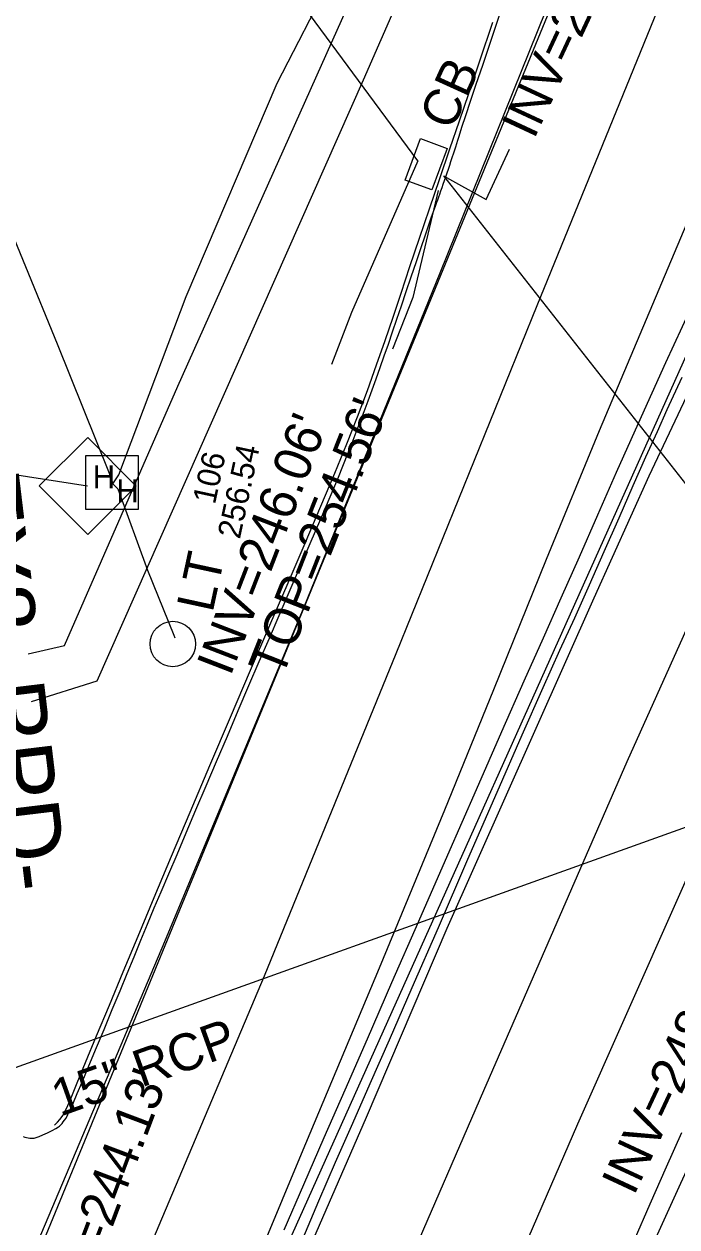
# Model space of a CAD drawing. Extents: x 2100323 to 2109811, y 740376 to 749755.
# Drawn here: x 2106386.5 to 2106457.1, y 744587.5 to 744717.7 of the extents above; entities that cross this region are included whole.
import ezdxf

# ---------------------------------------------------------------- set-up
doc = ezdxf.new("R2010")
doc.units = 0
for name, color, linetype in [('CTL Supplemental Horizontal and Vertical CELL', 7, 'Continuous'), ('CTL Supplemental Horizontal and Vertical Cogo Elevation', 7, 'Continuous'), ('CTL Supplemental Horizontal and Vertical Cogo Number', 7, 'Continuous'), ('Exist Horizontal Alignment', 7, 'Continuous'), ('Exist Horizontal Alignment Direction Label', 7, 'Continuous'), ('Exist Horizontal Baseline Alignment Station Label', 7, 'Continuous'), ('Exist Roads Curbs', 7, 'Continuous'), ('Exist Roads EOP', 7, 'Continuous'), ('Exist Roads EOP Other', 7, 'Continuous'), ('Exist Roads EOT', 7, 'Continuous'), ('Exist Structure Minor Catch Basin', 7, 'Continuous'), ('Exist Structure Minor Catch Basin Text', 7, 'Continuous'), ('Exist Structure Minor Catch Basin Top Elevation', 7, 'Continuous'), ('Exist Structure Minor Pipes RCP 15 Inch', 7, 'Continuous'), ('Exist Structure Minor Pipes RCP 15 Inch Invert', 7, 'Continuous'), ('Exist Structure Minor Pipes RCP 15 Inch Text', 7, 'Continuous'), ('Exist Structure Minor Pipes RCP 18 Inch', 7, 'Continuous'), ('Exist Structure Minor Pipes RCP 18 Inch Invert', 7, 'Continuous'), ('Exist Structure Minor Pipes RCP 18 Inch Leader', 7, 'Continuous'), ('Exist Utilities Other Pole CELL', 7, 'Continuous'), ('Exist Utilities Other Pole Text', 7, 'Continuous'), ('Exist Utilities Power Hand Hole CELL', 7, 'Continuous'), ('Exist Utilities Power UG Cable SUE LOS B', 7, 'Continuous'), ('Exist Utilities Sanitary Sewer UG Line', 7, 'Continuous'), ('Exist Utilities Sanitary Sewer UG Line Invert Elevation', 7, 'Continuous')]:
    doc.layers.add(name, color=color, linetype=linetype)

msp = doc.modelspace()

# ---------------------------------------------------------------- linework, layer by layer
at = {"layer": 'CTL Supplemental Horizontal and Vertical CELL'}
msp.add_line((2106393.36, 744667.66), (2106393.36, 744667.66), dxfattribs=at)
msp.add_lwpolyline([(2106388.14, 744667.68), (2106393.38, 744672.92), (2106398.63, 744667.67), (2106393.39, 744662.43)], close=True, dxfattribs=at)
at = {"layer": 'Exist Horizontal Alignment'}
msp.add_line((2106406.37, 744566.38), (2106680.28, 745177.43), dxfattribs=at)
for centre, radius, start, end in [((2106216.87, 744539.52), 363, 15.7224, 59.8264), ((2108576.83, 743664.02), 2300, 155.56416, 159.52294)]:
    msp.add_arc(centre, radius, start, end, dxfattribs=at)
at = {"layer": 'Exist Horizontal Baseline Alignment Station Label'}
msp.add_line((2106393.36, 744667.66), (2106260.9, 744687.98), dxfattribs=at)
at = {"layer": 'Exist Roads Curbs'}
for points in [[(2106554.25, 744800.58), (2106547.8, 744787.96), (2106542.47, 744777.39), (2106536.46, 744765.1), (2106529.86, 744751.04), (2106523.92, 744738.21), (2106516.71, 744722.41), (2106510.4, 744708.85), (2106503.5, 744693.49), (2106499.46, 744684.52), (2106494.55, 744673.68), (2106490.81, 744665.49), (2106487.09, 744657.33), (2106482.58, 744647.33), (2106477.95, 744637.01), (2106473.78, 744628.1), (2106468.12, 744615.53), (2106463.29, 744604.83), (2106457.49, 744592.21), (2106452.14, 744580.36)], [(2106389.78, 744598.51), (2106390.12, 744598.85), (2106390.37, 744599.12), (2106390.52, 744599.31), (2106390.67, 744599.54), (2106390.84, 744599.83), (2106391.12, 744600.4), (2106391.58, 744601.48), (2106392.24, 744603.09), (2106393.15, 744605.31), (2106394.34, 744608.17), (2106395.73, 744611.49), (2106397.22, 744615.1), (2106398.82, 744618.98), (2106400.57, 744623.16), (2106402.45, 744627.63), (2106404.46, 744632.38), (2106406.59, 744637.42), (2106408.82, 744642.67), (2106410.99, 744647.75), (2106413.09, 744652.62), (2106415.07, 744657.21), (2106416.91, 744661.5), (2106418.59, 744665.48), (2106420.09, 744669.06), (2106421.39, 744672.24), (2106422.56, 744675.17), (2106423.63, 744678.02), (2106424.62, 744680.78), (2106425.55, 744683.42), (2106426.4, 744685.95), (2106427.27, 744688.55), (2106428.22, 744691.41), (2106429.25, 744694.49), (2106430.33, 744697.67), (2106431.45, 744700.93), (2106432.55, 744704.14), (2106433.59, 744707.18), (2106434.6, 744710.15), (2106435.79, 744713.68), (2106437.21, 744717.86)]]:
    msp.add_lwpolyline(points, dxfattribs=at)
at = {"layer": 'Exist Roads EOP'}
for points in [[(2106414.62, 744587.17), (2106416.75, 744592.1), (2106418.95, 744597.16), (2106421.21, 744602.34), (2106423.63, 744607.87), (2106426.29, 744613.96), (2106429.19, 744620.59), (2106432.33, 744627.78), (2106435.42, 744634.85), (2106438.18, 744641.12), (2106440.59, 744646.59), (2106442.67, 744651.26), (2106444.6, 744655.58), (2106446.57, 744660.01), (2106448.56, 744664.54), (2106450.59, 744669.17), (2106452.94, 744674.47), (2106455.91, 744681.02), (2106459.5, 744688.82), (2106463.7, 744697.86), (2106468.42, 744707.96), (2106473.54, 744718.89), (2106479.07, 744730.67), (2106484.9, 744743.07)], [(2106386.39, 744597.29), (2106386.58, 744597.22), (2106386.76, 744597.17), (2106386.94, 744597.13), (2106387.11, 744597.11), (2106387.28, 744597.1), (2106387.44, 744597.1), (2106387.59, 744597.11), (2106387.8, 744597.17), (2106388.11, 744597.28), (2106388.52, 744597.46), (2106389.03, 744597.69), (2106389.54, 744597.94), (2106389.94, 744598.16), (2106390.23, 744598.34), (2106390.33, 744598.41), (2106390.47, 744598.55), (2106390.6, 744598.69), (2106390.73, 744598.86), (2106390.87, 744599.05), (2106391.03, 744599.28), (2106391.24, 744599.67), (2106391.51, 744600.23), (2106391.84, 744600.98), (2106392.23, 744601.92), (2106392.76, 744603.17), (2106393.43, 744604.76), (2106394.23, 744606.68), (2106395.15, 744608.87), (2106396.03, 744611.01), (2106396.87, 744613.03), (2106397.65, 744614.93), (2106398.39, 744616.74), (2106399.12, 744618.52), (2106399.85, 744620.27), (2106400.58, 744622.02), (2106401.32, 744623.77), (2106402.14, 744625.69), (2106403.04, 744627.81), (2106404.03, 744630.13), (2106405.09, 744632.63), (2106406.19, 744635.22), (2106407.32, 744637.87), (2106408.48, 744640.6), (2106409.66, 744643.37), (2106410.82, 744646.07), (2106411.94, 744648.68), (2106413.03, 744651.2), (2106414.09, 744653.66), (2106415.18, 744656.17), (2106416.3, 744658.77), (2106417.45, 744661.44), (2106418.61, 744664.13), (2106419.61, 744666.49), (2106420.42, 744668.44), (2106421.06, 744669.99), (2106421.53, 744671.19), (2106421.98, 744672.33), (2106422.42, 744673.48), (2106422.85, 744674.61), (2106423.28, 744675.75), (2106423.71, 744676.9), (2106424.14, 744678.08), (2106424.58, 744679.27), (2106425.01, 744680.49), (2106425.45, 744681.74), (2106425.9, 744683.03), (2106426.36, 744684.36), (2106426.83, 744685.73), (2106427.32, 744687.18), (2106427.83, 744688.71), (2106428.38, 744690.32), (2106428.94, 744691.98), (2106429.44, 744693.47), (2106429.87, 744694.74), (2106430.24, 744695.81), (2106430.54, 744696.68), (2106430.79, 744697.39), (2106430.99, 744697.95), (2106431.14, 744698.37), (2106431.24, 744698.65), (2106431.35, 744698.95), (2106431.46, 744699.26), (2106431.58, 744699.6), (2106431.71, 744699.97), (2106431.84, 744700.35), (2106431.97, 744700.74), (2106432.11, 744701.14), (2106432.25, 744701.56), (2106432.39, 744701.97), (2106432.53, 744702.38), (2106432.67, 744702.79), (2106432.81, 744703.22), (2106432.98, 744703.73), (2106433.18, 744704.36), (2106433.41, 744705.1), (2106433.54, 744705.51), (2106433.86, 744706.51), (2106434.27, 744707.78), (2106434.79, 744709.33), (2106435.41, 744711.17), (2106436.1, 744713.21), (2106436.83, 744715.36), (2106437.59, 744717.64), (2106438.39, 744720.03)], [(2106416.63, 744586.2), (2106418.39, 744590.32), (2106420.19, 744594.49), (2106422.04, 744598.72), (2106423.92, 744603.01), (2106426.02, 744607.76), (2106428.48, 744613.39), (2106431.31, 744619.9), (2106434.51, 744627.28), (2106437.67, 744634.56), (2106440.38, 744640.76), (2106442.65, 744645.87), (2106444.46, 744649.9), (2106446.06, 744653.41), (2106447.66, 744656.97), (2106449.25, 744660.57), (2106450.86, 744664.22), (2106452.38, 744667.71), (2106453.76, 744670.83), (2106454.99, 744673.58), (2106456.07, 744675.96), (2106457.69, 744679.46)], [(2106452.51, 744586.12), (2106454.23, 744590.01), (2106455.99, 744594.01), (2106457.65, 744597.73)]]:
    msp.add_lwpolyline(points, dxfattribs=at)
at = {"layer": 'Exist Roads EOP Other'}
for points in [[(2106386.95, 744649.53), (2106390.88, 744650.4), (2106403.11, 744678.46), (2106424.96, 744727.34), (2106444.19, 744770.17), (2106452.36, 744788.61)], [(2106455.92, 744785.29), (2106454.95, 744783.12), (2106443.94, 744759.04), (2106423.16, 744711.59), (2106394.35, 744646.56), (2106387.25, 744644.33)]]:
    msp.add_lwpolyline(points, dxfattribs=at)
at = {"layer": 'Exist Roads EOT'}
for points in [[(2106691.29, 745093.68), (2106671.27, 745059.68), (2106651.36, 745026.34), (2106630.44, 744990.26), (2106611.52, 744957.52), (2106592.41, 744923.6), (2106573.37, 744889.26), (2106553.86, 744852.14), (2106536.29, 744817.58), (2106519.14, 744783), (2106502.38, 744747.93), (2106485.79, 744712.66), (2106468.54, 744675.29), (2106451.68, 744637.83), (2106436.17, 744602.23), (2106419.66, 744564.15), (2106404.25, 744527.14), (2106389.68, 744490.59), (2106376.41, 744454.31)], [(2106605.88, 745091.2), (2106590.57, 745054.28), (2106576.17, 745018.7), (2106560.83, 744981.14), (2106546.18, 744945), (2106530.91, 744907.39), (2106516.39, 744871.49), (2106501.77, 744835.27), (2106485.7, 744795.62), (2106471.48, 744760.2), (2106456.87, 744723.81), (2106441.97, 744687.16), (2106426.72, 744649.51), (2106412.46, 744614.62), (2106396.47, 744576.74), (2106381.68, 744541.41), (2106367.88, 744507.74), (2106353.18, 744468.58)], [(2106701.77, 745089.27), (2106681.34, 745055.08), (2106661.18, 745021.21), (2106641.48, 744987.41), (2106621.37, 744952.47), (2106601.97, 744918.33), (2106583.75, 744885.36), (2106564.96, 744849.91), (2106544.58, 744809.79), (2106528.25, 744776.6), (2106512, 744742.61), (2106495.6, 744707.45), (2106478.17, 744669.56), (2106462.54, 744635.1), (2106446.34, 744598.61), (2106430.92, 744562.97), (2106415.65, 744526.09), (2106401, 744488.96), (2106386.92, 744450.43)], [(2106570.81, 745036.09), (2106563.03, 745017.04), (2106549.84, 744984.5), (2106535.43, 744948.76), (2106520.51, 744911.86), (2106506.06, 744875.96), (2106490.77, 744837.82), (2106473.6, 744795.06), (2106461.87, 744766.02), (2106446.43, 744727.84), (2106431.46, 744690.7), (2106416.75, 744654.55), (2106401.68, 744618.34), (2106385.44, 744579.85), (2106373.4, 744551.06), (2106360.33, 744518.7), (2106342.53, 744471.76)], [(2106515.18, 744838.72), (2106470.01, 744724.17), (2106448.71, 744673.64), (2106442.95, 744659.72), (2106437.28, 744645.63), (2106431.98, 744632.6), (2106424.9, 744615.49), (2106416.46, 744595.36), (2106403.77, 744564.87), (2106392.52, 744537.8), (2106385.7, 744521.46), (2106378.37, 744503.27), (2106369.92, 744481.41), (2106363.87, 744465.02)], [(2106370.91, 744470.39), (2106378.73, 744491.5), (2106386.29, 744510.98), (2106394.93, 744532.16), (2106404.59, 744555.49), (2106414.43, 744578.5), (2106423.53, 744599.36), (2106432.24, 744619.84), (2106448.15, 744655.57), (2106454.09, 744668.79), (2106459.72, 744680.69), (2106513.53, 744794.36), (2106517.49, 744802.81)]]:
    msp.add_lwpolyline(points, dxfattribs=at)
at = {"layer": 'Exist Structure Minor Catch Basin'}
msp.add_lwpolyline([(2106427.73, 744700.77), (2106429.38, 744705.27), (2106432.26, 744704.21), (2106430.61, 744699.72)], close=True, dxfattribs=at)
at = {"layer": 'Exist Structure Minor Catch Basin Top Elevation'}
msp.add_lwpolyline([(2106431.29, 744699.63), (2106428.55, 744688.06), (2106426.35, 744682.48)], dxfattribs=at)
at = {"layer": 'Exist Structure Minor Pipes RCP 15 Inch'}
msp.add_line((2106479.02, 744638.28), (2106362.68, 744596.52), dxfattribs=at)
at = {"layer": 'Exist Structure Minor Pipes RCP 18 Inch'}
for p, q in [((2106429.1, 744702.84), (2106416.24, 744720.23)), ((2106431.85, 744701.25), (2106479.54, 744640.48))]:
    msp.add_line(p, q, dxfattribs=at)
at = {"layer": 'Exist Structure Minor Pipes RCP 18 Inch Leader'}
for points in [[(2106431.85, 744701.25), (2106436.46, 744698.68), (2106439, 744704.12)], [(2106429.1, 744702.84), (2106421.91, 744686.43), (2106419.75, 744680.83)]]:
    msp.add_lwpolyline(points, dxfattribs=at)
at = {"layer": 'Exist Utilities Other Pole CELL'}
msp.add_circle((2106402.58, 744650.58), 2.46, dxfattribs=at)
at = {"layer": 'Exist Utilities Power Hand Hole CELL'}
msp.add_line((2106396.08, 744667.89), (2106396.08, 744667.89), dxfattribs=at)
msp.add_lwpolyline([(2106393.13, 744665.17), (2106398.88, 744665.17), (2106398.88, 744670.92), (2106393.13, 744670.92), (2106393.13, 744665.17)], dxfattribs=at)
at = {"layer": 'Exist Utilities Power UG Cable SUE LOS B'}
for points in [[(2106396.08, 744667.89), (2106396.76, 744668.88), (2106404.01, 744688.18), (2106413.87, 744711.25), (2106425.64, 744734.09), (2106437.69, 744761.05), (2106439.64, 744763.64), (2106440.19, 744764.53), (2106441.33, 744766.1)], [(2106382.35, 744700.7), (2106383.2, 744699.78), (2106390.07, 744683.05), (2106395.71, 744669.06), (2106396.08, 744667.89), (2106396.62, 744667.38), (2106399.83, 744658.55), (2106402.71, 744651.55), (2106402.79, 744651.25)]]:
    msp.add_lwpolyline(points, dxfattribs=at)
at = {"layer": 'Exist Utilities Sanitary Sewer UG Line'}
msp.add_line((2106545.61, 744967.95), (2106383.84, 744574.42), dxfattribs=at)

# ---------------------------------------------------------------- texts
at = {"layer": 'CTL Supplemental Horizontal and Vertical Cogo Elevation'}
msp.add_text('256.54', height=2.5, rotation=77.8136, dxfattribs=at).set_placement((2106409.83, 744661.85))
at = {"layer": 'CTL Supplemental Horizontal and Vertical Cogo Number'}
msp.add_text('106', height=2.5, rotation=77.8136, dxfattribs=at).set_placement((2106407.14, 744665.6))
at = {"layer": 'Exist Horizontal Alignment Direction Label'}
msp.add_text('-EY8_RPD-', height=7, rotation=276.8837, dxfattribs=at).set_placement((2106378.51, 744672.04))
at = {"layer": 'Exist Structure Minor Catch Basin Text'}
msp.add_text('CB', height=4, rotation=65.5448, dxfattribs=at).set_placement((2106432.77, 744706.01))
at = {"layer": 'Exist Structure Minor Catch Basin Top Elevation'}
msp.add_text("TOP=254.56'", height=4, rotation=68.4275, dxfattribs=at).set_placement((2106414.39, 744646.79))
at = {"layer": 'Exist Structure Minor Pipes RCP 15 Inch Invert'}
msp.add_text("INV=248.11'", height=4, rotation=65, dxfattribs=at).set_placement((2106452.46, 744590.78))
at = {"layer": 'Exist Structure Minor Pipes RCP 15 Inch Text'}
msp.add_text('15" RCP', height=4, rotation=19.7436, dxfattribs=at).set_placement((2106390.38, 744599.41))
at = {"layer": 'Exist Structure Minor Pipes RCP 18 Inch Invert'}
for s, rotation, p in [("INV=246.10'", 65, (2106441.65, 744705.09)), ("INV=246.06'", 68.8637, (2106408.81, 744646.99))]:
    msp.add_text(s, height=4, rotation=rotation, dxfattribs=at).set_placement(p)
at = {"layer": 'Exist Utilities Other Pole Text'}
msp.add_text('LT', height=4, rotation=77.8136, dxfattribs=at).set_placement((2106406.88, 744653.88))
at = {"layer": 'Exist Utilities Power Hand Hole CELL'}
for p in [(2106393.92, 744667.42), (2106396.48, 744665.9)]:
    msp.add_text('H', height=2.5, dxfattribs=at).set_placement(p)
at = {"layer": 'Exist Utilities Sanitary Sewer UG Line Invert Elevation'}
msp.add_text("INV=244.13'", height=4, rotation=69.3166, dxfattribs=at).set_placement((2106391.77, 744576.06))

doc.saveas('drawing.dxf')
